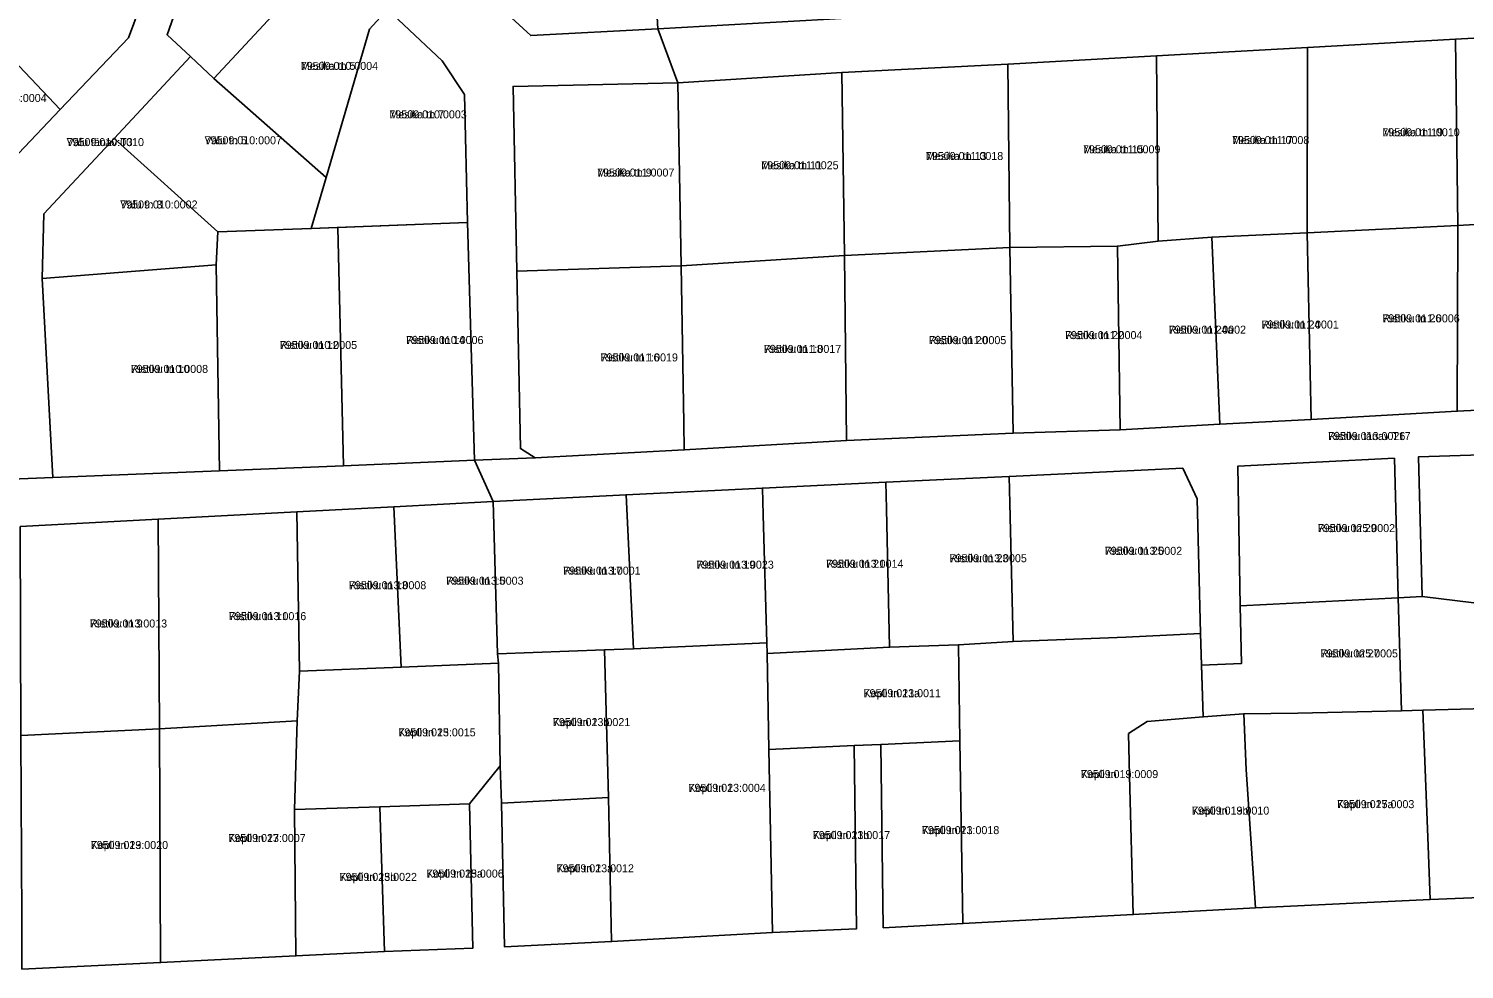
# Model space of a CAD drawing. Extents: x 643847 to 663718, y 6468443 to 6482775.
# Drawn here: x 658298.3 to 658567.5, y 6470757.3 to 6470933.7 of the extents above; entities that cross this region are included whole.
import ezdxf

# ---------------------------------------------------------------- set-up
doc = ezdxf.new("R2010")
doc.units = 0
for name, color, linetype in [('L_AADRESS', 7, 'Continuous'), ('PIIR', 7, 'Continuous'), ('TUNNUS', 7, 'Continuous')]:
    doc.layers.add(name, color=color, linetype=linetype)

msp = doc.modelspace()

# ---------------------------------------------------------------- linework, layer by layer
at = {"layer": 'PIIR'}
for points in [[(658301.14, 6470898.98), (658300.83, 6470886.85), (658302.87, 6470849.56), (658274.97, 6470848.44), (658281.56, 6470852.48), (658279.42, 6470855.93), (658283.05, 6470858.51), (658284.02, 6470859.4), (658292.11, 6470866.77), (658283.05, 6470875.94), (658288.56, 6470881.74), (658278.41, 6470891.38), (658288.56, 6470902.06), (658304.21, 6470918.53), (658317.01, 6470931.99), (658319.23, 6470937.89), (658323.28, 6470950.37), (658330.03, 6470971.14), (658335.89, 6470965.66), (658324.27, 6470932.56), (658328.66, 6470928.48), (658314.34, 6470913.12)], [(658335.89, 6470965.66), (658354.95, 6470947.99), (658333.05, 6470924.39), (658328.66, 6470928.48), (658324.27, 6470932.56)], [(658392.44, 6470932.4), (658380.12, 6470943.82), (658395.02, 6470959.67), (658414.7, 6470961.57), (658416.25, 6470933.71)], [(658317.01, 6470931.99), (658304.21, 6470918.53), (658286.56, 6470937.16), (658302.17, 6470953.31), (658319.23, 6470937.89)], [(658450.76, 6470925.47), (658420.04, 6470923.57), (658416.25, 6470933.71), (658456.19, 6470935.9), (658487.26, 6470937.6), (658518.01, 6470939.29), (658546.56, 6470940.85), (658559.82, 6470941.57), (658613.19, 6470944.49), (658619.18, 6470944.82), (658667.63, 6470947.57), (658701.04, 6470949.42), (658698.37, 6470939.12), (658660.42, 6470937.03), (658636.63, 6470935.81), (658612.66, 6470934.56), (658589.91, 6470933.08), (658565.82, 6470931.73), (658538.09, 6470930.18), (658509.75, 6470928.61), (658481.92, 6470927.03)], [(658365.62, 6470937.3), (658362.24, 6470933.61), (658354.1, 6470905.82), (658333.05, 6470924.39), (658354.95, 6470947.99)], [(658270.16, 6470920.17), (658286.56, 6470937.16), (658304.21, 6470918.53), (658288.56, 6470902.06)], [(658375.83, 6470927.69), (658380.03, 6470921.38), (658380.61, 6470897.37), (658375.62, 6470897.17), (658351.29, 6470896.23), (658354.1, 6470905.82), (658362.24, 6470933.61), (658365.62, 6470937.3)], [(658589.91, 6470933.08), (658589.95, 6470928.37), (658590.16, 6470903.46), (658590.2, 6470898.2), (658566.25, 6470896.82), (658565.82, 6470931.73)], [(658538.09, 6470930.18), (658537.99, 6470895.4), (658520.15, 6470894.58), (658510.07, 6470893.86), (658509.75, 6470928.61)], [(658565.82, 6470931.73), (658566.25, 6470896.82), (658537.99, 6470895.4), (658538.09, 6470930.18)], [(658314.34, 6470913.12), (658328.66, 6470928.48), (658333.05, 6470924.39), (658354.1, 6470905.82), (658351.29, 6470896.23), (658333.76, 6470895.58)], [(658509.75, 6470928.61), (658510.07, 6470893.86), (658502.45, 6470892.93), (658482.3, 6470892.66), (658481.92, 6470927.03)], [(658420.04, 6470923.57), (658450.76, 6470925.47), (658451.3, 6470891.16), (658420.63, 6470889.22)], [(658481.92, 6470927.03), (658482.3, 6470892.66), (658451.3, 6470891.16), (658450.76, 6470925.47)], [(658420.04, 6470923.57), (658420.63, 6470889.22), (658389.83, 6470888.25), (658389.13, 6470922.88)], [(658300.83, 6470886.85), (658301.14, 6470898.98), (658314.34, 6470913.12), (658333.76, 6470895.58), (658333.47, 6470889.41)], [(658566.17, 6470861.96), (658566.25, 6470896.82), (658590.2, 6470898.2), (658590.19, 6470893.19), (658590.43, 6470868.19), (658590.48, 6470863.19)], [(658334.08, 6470850.81), (658333.47, 6470889.41), (658333.76, 6470895.58), (658351.29, 6470896.23), (658356.28, 6470896.42), (658357.32, 6470851.74)], [(658381.89, 6470852.76), (658357.32, 6470851.74), (658356.28, 6470896.42), (658375.62, 6470897.17), (658380.61, 6470897.37)], [(658521.65, 6470859.57), (658520.15, 6470894.58), (658537.99, 6470895.4), (658538.75, 6470860.41)], [(658538.75, 6470860.41), (658537.99, 6470895.4), (658566.25, 6470896.82), (658566.17, 6470861.96)], [(658451.68, 6470856.5), (658451.3, 6470891.16), (658482.3, 6470892.66), (658482.92, 6470857.87)], [(658502.45, 6470892.93), (658502.96, 6470858.51), (658482.92, 6470857.87), (658482.3, 6470892.66)], [(658502.96, 6470858.51), (658502.45, 6470892.93), (658510.07, 6470893.86), (658520.15, 6470894.58), (658521.65, 6470859.57)], [(658421.24, 6470854.72), (658421.15, 6470859.72), (658420.63, 6470889.22), (658451.3, 6470891.16), (658451.68, 6470856.5)], [(658300.83, 6470886.85), (658333.47, 6470889.41), (658334.08, 6470850.81), (658302.87, 6470849.56)], [(658393.28, 6470853.21), (658390.51, 6470854.96), (658390.44, 6470858.06), (658389.83, 6470888.25), (658420.63, 6470889.22), (658421.15, 6470859.72), (658421.24, 6470854.72)], [(658603.93, 6470854.83), (658604.39, 6470834.24), (658587.95, 6470833.89), (658587.66, 6470823.79), (658559.6, 6470827.2), (658558.87, 6470853.4)], [(658525.03, 6470851.67), (658554.37, 6470853.16), (658555.1, 6470826.97), (658525.47, 6470825.45)], [(658482.18, 6470849.73), (658482.29, 6470844.73), (658482.87, 6470818.79), (658472.63, 6470818.15), (658459.74, 6470817.72), (658459.16, 6470843.64), (658459.05, 6470848.64)], [(658514.69, 6470851.3), (658517.41, 6470845.56), (658518.01, 6470820.27), (658504.02, 6470819.61), (658482.87, 6470818.79), (658482.29, 6470844.73), (658482.18, 6470849.73)], [(658435.9, 6470847.54), (658436.04, 6470842.52), (658436.69, 6470818.51), (658411.69, 6470817.41), (658410.33, 6470846.32)], [(658459.05, 6470848.64), (658459.16, 6470843.64), (658459.74, 6470817.72), (658436.75, 6470816.55), (658436.69, 6470818.51), (658436.04, 6470842.52), (658435.9, 6470847.54)], [(658366.77, 6470844.04), (658368.14, 6470813.95), (658349.09, 6470813.2), (658348.57, 6470843.1)], [(658366.77, 6470844.04), (658385.42, 6470845.01), (658386.19, 6470816.48), (658386.42, 6470814.73), (658368.14, 6470813.95)], [(658410.33, 6470846.32), (658411.69, 6470817.41), (658406.27, 6470817.22), (658386.19, 6470816.48), (658385.42, 6470845.01)], [(658296.71, 6470840.35), (658322.62, 6470841.71), (658322.83, 6470802.42), (658296.86, 6470801.17)], [(658348.57, 6470843.1), (658349.09, 6470813.2), (658348.68, 6470803.9), (658322.83, 6470802.42), (658322.62, 6470841.71)], [(658555.1, 6470826.97), (658555.69, 6470805.78), (658536.24, 6470805.32), (658526.12, 6470805.22), (658518.55, 6470804.63), (658518.21, 6470814.37), (658525.69, 6470814.64), (658525.47, 6470825.45)], [(658587.66, 6470823.79), (658588.82, 6470806.72), (658583.32, 6470806.56), (658559.71, 6470805.91), (658555.69, 6470805.78), (658555.1, 6470826.97), (658559.6, 6470827.2)], [(658473.48, 6470765.89), (658472.93, 6470800.17), (658472.63, 6470818.15), (658482.87, 6470818.79), (658504.02, 6470819.61), (658518.01, 6470820.27), (658518.55, 6470804.63), (658508.05, 6470803.81), (658504.5, 6470801.52), (658504.71, 6470793.57), (658505.41, 6470767.57)], [(658386.73, 6470795.45), (658386.42, 6470814.73), (658386.19, 6470816.48), (658406.27, 6470817.22), (658407.01, 6470789.52), (658386.98, 6470788.49)], [(658407.61, 6470762.5), (658407.01, 6470789.52), (658406.27, 6470817.22), (658411.69, 6470817.41), (658436.69, 6470818.51), (658436.75, 6470816.55), (658437.11, 6470798.54), (658437.77, 6470764.21)], [(658458.1, 6470799.46), (658453.11, 6470799.26), (658437.11, 6470798.54), (658436.75, 6470816.55), (658459.74, 6470817.72), (658472.63, 6470818.15), (658472.93, 6470800.17)], [(658380.96, 6470788.34), (658364.16, 6470787.79), (658348.18, 6470787.27), (658348.68, 6470803.9), (658349.09, 6470813.2), (658368.14, 6470813.95), (658386.42, 6470814.73), (658386.73, 6470795.45)], [(658561.1, 6470770.4), (658560.71, 6470780.44), (658559.71, 6470805.91), (658583.32, 6470806.56), (658584.19, 6470781.33), (658584.54, 6470771.33)], [(658323.04, 6470758.58), (658322.83, 6470802.42), (658348.68, 6470803.9), (658348.18, 6470787.27), (658348.41, 6470759.83)], [(658505.41, 6470767.57), (658504.71, 6470793.57), (658504.5, 6470801.52), (658508.05, 6470803.81), (658518.55, 6470804.63), (658526.12, 6470805.22), (658526.61, 6470794.8), (658528.32, 6470768.84)], [(658536.24, 6470805.32), (658555.69, 6470805.78), (658559.71, 6470805.91), (658560.71, 6470780.44), (658561.1, 6470770.4), (658528.32, 6470768.84), (658526.61, 6470794.8), (658526.12, 6470805.22)], [(658297.04, 6470757.31), (658297.01, 6470766.67), (658296.86, 6470801.17), (658322.83, 6470802.42), (658323.04, 6470758.58)], [(658437.77, 6470764.21), (658437.11, 6470798.54), (658453.11, 6470799.26), (658453.55, 6470764.92)], [(658458.54, 6470765.1), (658458.1, 6470799.46), (658472.93, 6470800.17), (658473.48, 6470765.89)], [(658348.41, 6470759.83), (658348.18, 6470787.27), (658364.16, 6470787.79), (658365.03, 6470760.64)], [(658365.03, 6470760.64), (658364.16, 6470787.79), (658380.96, 6470788.34), (658381.6, 6470761.3)], [(658387.56, 6470761.5), (658386.98, 6470788.49), (658407.01, 6470789.52), (658407.61, 6470762.5)]]:
    msp.add_lwpolyline(points, close=True, dxfattribs=at)
for points in [[(658380.12, 6470943.82), (658392.44, 6470932.4), (658416.25, 6470933.71), (658420.04, 6470923.57), (658389.13, 6470922.88), (658389.83, 6470888.25), (658390.44, 6470858.06), (658390.51, 6470854.96), (658393.28, 6470853.21), (658381.89, 6470852.76), (658380.61, 6470897.37), (658380.03, 6470921.38), (658375.83, 6470927.69), (658365.62, 6470937.3)], [(658603.93, 6470854.83), (658558.87, 6470853.4), (658559.6, 6470827.2), (658555.1, 6470826.97), (658554.37, 6470853.16), (658525.03, 6470851.67), (658525.47, 6470825.45), (658525.69, 6470814.64), (658518.21, 6470814.37), (658518.01, 6470820.27), (658517.41, 6470845.56), (658514.69, 6470851.3), (658482.18, 6470849.73), (658459.05, 6470848.64), (658435.9, 6470847.54), (658410.33, 6470846.32), (658385.42, 6470845.01), (658381.89, 6470852.76), (658393.28, 6470853.21), (658421.24, 6470854.72), (658451.68, 6470856.5), (658482.92, 6470857.87), (658502.96, 6470858.51), (658521.65, 6470859.57), (658538.75, 6470860.41), (658566.17, 6470861.96), (658590.48, 6470863.19)], [(658274.97, 6470848.44), (658302.87, 6470849.56), (658334.08, 6470850.81), (658357.32, 6470851.74), (658381.89, 6470852.76), (658385.42, 6470845.01), (658366.77, 6470844.04), (658348.57, 6470843.1), (658322.62, 6470841.71), (658296.71, 6470840.35)], [(658297.04, 6470757.31), (658323.04, 6470758.58), (658348.41, 6470759.83), (658365.03, 6470760.64), (658381.6, 6470761.3), (658380.96, 6470788.34), (658386.73, 6470795.45), (658386.98, 6470788.49), (658387.56, 6470761.5), (658407.61, 6470762.5), (658437.77, 6470764.21), (658453.55, 6470764.92), (658453.11, 6470799.26), (658458.1, 6470799.46), (658458.54, 6470765.1), (658473.48, 6470765.89), (658505.41, 6470767.57), (658528.32, 6470768.84), (658561.1, 6470770.4), (658584.54, 6470771.33)]]:
    msp.add_lwpolyline(points, dxfattribs=at)

# ---------------------------------------------------------------- texts
at = {"layer": 'L_AADRESS'}
for s, p in [('Mesika tn 5', (658349.33, 6470925.98)), ('Mesika tn 7', (658365.95, 6470916.89)), ('Mesika tn 19', (658552.12, 6470913.54)), ('Välu tänav T3', (658305.43, 6470911.69)), ('Välu tn 5', (658331.3, 6470912.03)), ('Mesika tn 15', (658496, 6470910.34)), ('Mesika tn 17', (658523.92, 6470912.07)), ('Mesika tn 11', (658435.67, 6470907.35)), ('Mesika tn 13', (658466.53, 6470909.08)), ('Mesika tn 9', (658404.88, 6470905.98)), ('Välu tn 3', (658315.48, 6470899.99)), ('Ristiku tn 24', (658529.45, 6470877.48)), ('Ristiku tn 26', (658552.12, 6470878.64)), ('Ristiku tn 14', (658369.09, 6470874.57)), ('Ristiku tn 20', (658467.11, 6470874.55)), ('Ristiku tn 22', (658492.63, 6470875.49)), ('Ristiku tn 24a', (658512.05, 6470876.51)), ('Ristiku tn 12', (658345.39, 6470873.64)), ('Ristiku tn 18', (658436.16, 6470872.9)), ('Ristiku tn 10', (658317.45, 6470869.15)), ('Ristiku tn 16', (658405.54, 6470871.31)), ('Ristiku tänav T17', (658541.92, 6470856.56)), ('Ristiku tn 29', (658540, 6470839.3)), ('Ristiku tn 25', (658500.08, 6470835.04)), ('Ristiku tn 19', (658423.51, 6470832.44)), ('Ristiku tn 21', (658447.82, 6470832.61)), ('Ristiku tn 23', (658470.96, 6470833.65)), ('Ristiku tn 15', (658376.6, 6470829.43)), ('Ristiku tn 17', (658398.55, 6470831.32)), ('Ristiku tn 13', (658358.36, 6470828.59)), ('Ristiku tn 9', (658309.77, 6470821.41)), ('Ristiku tn 11', (658335.86, 6470822.79)), ('Ristiku tn 27', (658540.54, 6470815.8)), ('Kopli tn 21a', (658454.85, 6470808.34)), ('Kopli tn 23b', (658396.6, 6470802.92)), ('Kopli tn 25', (658367.62, 6470801)), ('Kopli tn 19', (658495.59, 6470793.17)), ('Kopli tn 23', (658422.02, 6470790.59)), ('Kopli tn 19b', (658516.41, 6470786.32)), ('Kopli tn 17a', (658543.61, 6470787.53)), ('Kopli tn 27', (658335.75, 6470781.18)), ('Kopli tn 21b', (658445.33, 6470781.73)), ('Kopli tn 21', (658465.79, 6470782.66)), ('Kopli tn 29', (658309.95, 6470779.87)), ('Kopli tn 23a', (658397.29, 6470775.5)), ('Kopli tn 25b', (658356.61, 6470773.89)), ('Kopli tn 25a', (658372.88, 6470774.51))]:
    msp.add_text(s, height=1.5, dxfattribs=at).set_placement(p)
at = {"layer": 'TUNNUS'}
for s, p in [('79509:010:0004', (658349.33, 6470925.98)), ('79509:024:0004', (658287.18, 6470919.96)), ('79509:010:0003', (658365.95, 6470916.89)), ('79509:011:0010', (658552.12, 6470913.54)), ('79509:010:0010', (658305.43, 6470911.69)), ('79509:010:0007', (658331.3, 6470912.03)), ('79509:011:0009', (658496, 6470910.34)), ('79509:011:0008', (658523.92, 6470912.07)), ('79509:011:0025', (658435.67, 6470907.35)), ('79509:011:0018', (658466.53, 6470909.08)), ('79509:011:0007', (658404.88, 6470905.98)), ('79509:010:0002', (658315.48, 6470899.99)), ('79509:011:0001', (658529.45, 6470877.48)), ('79509:011:0006', (658552.12, 6470878.64)), ('79509:010:0006', (658369.09, 6470874.57)), ('79509:011:0005', (658467.11, 6470874.55)), ('79509:011:0004', (658492.63, 6470875.49)), ('79509:011:0002', (658512.05, 6470876.51)), ('79509:010:0005', (658345.39, 6470873.64)), ('79509:011:0017', (658436.16, 6470872.9)), ('79509:010:0008', (658317.45, 6470869.15)), ('79509:011:0019', (658405.54, 6470871.31)), ('79509:013:0026', (658541.92, 6470856.56)), ('79509:025:0002', (658540, 6470839.3)), ('79509:013:0002', (658500.08, 6470835.04)), ('79509:013:0023', (658423.51, 6470832.44)), ('79509:013:0014', (658447.82, 6470832.61)), ('79509:013:0005', (658470.96, 6470833.65)), ('79509:013:0003', (658376.6, 6470829.43)), ('79509:013:0001', (658398.55, 6470831.32)), ('79509:013:0008', (658358.36, 6470828.59)), ('79509:013:0013', (658309.77, 6470821.41)), ('79509:013:0016', (658335.86, 6470822.79)), ('79509:025:0005', (658540.54, 6470815.8)), ('79509:013:0011', (658454.85, 6470808.34)), ('79509:013:0021', (658396.6, 6470802.92)), ('79509:013:0015', (658367.62, 6470801)), ('79509:013:0009', (658495.59, 6470793.17)), ('79509:013:0004', (658422.02, 6470790.59)), ('79509:013:0010', (658516.41, 6470786.32)), ('79509:025:0003', (658543.61, 6470787.53)), ('79509:013:0007', (658335.75, 6470781.18)), ('79509:013:0017', (658445.33, 6470781.73)), ('79509:013:0018', (658465.79, 6470782.66)), ('79509:013:0020', (658309.95, 6470779.87)), ('79509:013:0012', (658397.29, 6470775.5)), ('79509:013:0022', (658356.61, 6470773.89)), ('79509:013:0006', (658372.88, 6470774.51))]:
    msp.add_text(s, height=1.5, dxfattribs=at).set_placement(p)

doc.saveas('drawing.dxf')
